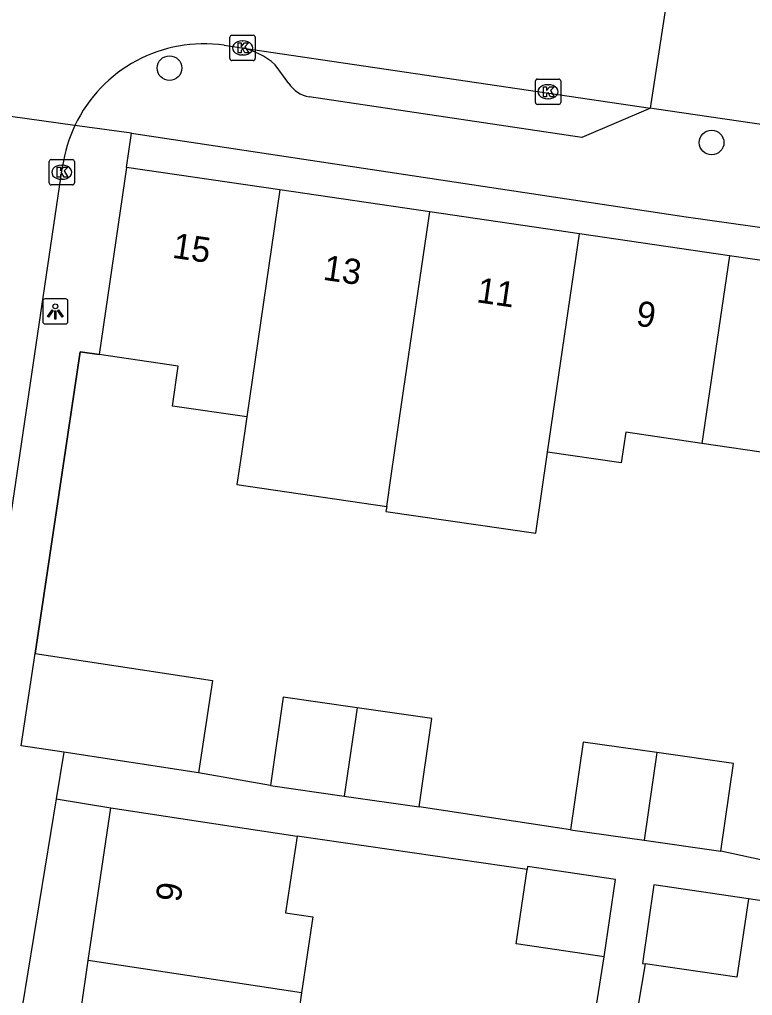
# Model space of a CAD drawing. Extents: x 163686 to 164493, y 382719 to 383870.
# Drawn here: x 164103.31 to 164132.37, y 383000.45 to 383039.16 of the extents above; entities that cross this region are included whole.
import ezdxf

# ---------------------------------------------------------------- set-up
doc = ezdxf.new("R2010")
doc.units = 0
for name, color, linetype in [('IMGEO_Boom', 7, 'Continuous'), ('IMGEO_Kolk', 7, 'Continuous'), ('IMGEO_Lichtpunt', 7, 'Continuous'), ('IMGEO_Muur', 7, 'Continuous'), ('IMGEO_Pand', 7, 'Continuous'), ('IMGEO_Pand_nummerreeks', 7, 'Continuous'), ('IMGEO_Rijbaan_lokaal_open', 7, 'Continuous'), ('IMGEO_Voetpad_open', 7, 'Continuous')]:
    doc.layers.add(name, color=color, linetype=linetype)

msp = doc.modelspace()

# ---------------------------------------------------------------- linework, layer by layer
at = {"layer": 'IMGEO_Boom'}
for centre in [(164109.259, 383037.235), (164130.754, 383034.283)]:
    msp.add_circle(centre, 0.489, dxfattribs=at)
at = {"layer": 'IMGEO_Kolk'}
for p, q in [((164111.655, 383037.61), (164111.655, 383038.462)), ((164111.73, 383038.536), (164112.582, 383038.536)), ((164112.656, 383038.462), (164112.656, 383037.61)), ((164112.143, 383038.316), (164112.168, 383038.316)), ((164112.166, 383037.756), (164112.141, 383037.756)), ((164112.582, 383037.536), (164111.73, 383037.536)), ((164123.769, 383035.872), (164123.769, 383036.724)), ((164123.844, 383036.798), (164124.696, 383036.798)), ((164124.257, 383036.578), (164124.282, 383036.578)), ((164124.77, 383036.724), (164124.77, 383035.872)), ((164124.696, 383035.798), (164123.844, 383035.798)), ((164124.28, 383036.018), (164124.255, 383036.018)), ((164104.487, 383032.68), (164104.487, 383033.532)), ((164104.562, 383033.606), (164105.414, 383033.606)), ((164105.488, 383033.532), (164105.488, 383032.68)), ((164104.975, 383033.386), (164105, 383033.386)), ((164104.998, 383032.826), (164104.973, 383032.826)), ((164105.414, 383032.606), (164104.562, 383032.606))]:
    msp.add_line(p, q, dxfattribs=at)
for points in [[(164111.655, 383037.61), (164111.655, 383038.462)], [(164111.73, 383038.536), (164112.582, 383038.536)], [(164112.656, 383038.462), (164112.656, 383037.61)], [(164111.976, 383038.236), (164112.099, 383038.236), (164112.099, 383038.085), (164112.229, 383038.236), (164112.393, 383038.236), (164112.247, 383038.085), (164112.4, 383037.836), (164112.248, 383037.836), (164112.163, 383038), (164112.099, 383037.933), (164112.099, 383037.836), (164111.976, 383037.836), (164111.976, 383038.236)], [(164112.582, 383037.536), (164111.73, 383037.536)], [(164123.769, 383035.872), (164123.769, 383036.724)], [(164123.844, 383036.798), (164124.696, 383036.798)], [(164124.09, 383036.498), (164124.213, 383036.498), (164124.213, 383036.347), (164124.343, 383036.498), (164124.507, 383036.498), (164124.361, 383036.347), (164124.514, 383036.098), (164124.362, 383036.098), (164124.277, 383036.262), (164124.213, 383036.195), (164124.213, 383036.098), (164124.09, 383036.098), (164124.09, 383036.498)], [(164124.77, 383036.724), (164124.77, 383035.872)], [(164124.696, 383035.798), (164123.844, 383035.798)], [(164104.487, 383032.68), (164104.487, 383033.532)], [(164104.562, 383033.606), (164105.414, 383033.606)], [(164105.488, 383033.532), (164105.488, 383032.68)], [(164104.808, 383033.306), (164104.931, 383033.306), (164104.931, 383033.155), (164105.061, 383033.306), (164105.225, 383033.306), (164105.079, 383033.155), (164105.232, 383032.906), (164105.08, 383032.906), (164104.995, 383033.07), (164104.931, 383033.003), (164104.931, 383032.906), (164104.808, 383032.906), (164104.808, 383033.306)], [(164105.414, 383032.606), (164104.562, 383032.606)]]:
    msp.add_lwpolyline(points, dxfattribs=at)
for centre, start, end in [((164111.732, 383038.46), 91.552, 178.448), ((164111.732, 383038.46), 91.552, 178.448), ((164112.58, 383038.46), 1.552, 88.448), ((164112.58, 383038.46), 1.552, 88.448), ((164111.732, 383037.612), 181.552, 268.448), ((164111.732, 383037.612), 181.552, 268.448), ((164112.58, 383037.612), 271.552, 358.448), ((164112.58, 383037.612), 271.552, 358.448), ((164123.846, 383036.722), 91.552, 178.448), ((164123.846, 383036.722), 91.552, 178.448), ((164124.694, 383036.722), 1.552, 88.448), ((164124.694, 383036.722), 1.552, 88.448), ((164123.846, 383035.874), 181.552, 268.448), ((164123.846, 383035.874), 181.552, 268.448), ((164124.694, 383035.874), 271.552, 358.448), ((164124.694, 383035.874), 271.552, 358.448), ((164104.564, 383033.53), 91.552, 178.448), ((164104.564, 383033.53), 91.552, 178.448), ((164105.412, 383033.53), 1.552, 88.448), ((164105.412, 383033.53), 1.552, 88.448), ((164104.564, 383032.682), 181.552, 268.448), ((164104.564, 383032.682), 181.552, 268.448), ((164105.412, 383032.682), 271.552, 358.448), ((164105.412, 383032.682), 271.552, 358.448)]:
    msp.add_arc(centre, 0.0765, start, end, dxfattribs=at)
for centre, major_axis, ratio, start_param, end_param in [((164112.142, 383038.036), (-0.387, 0.002), 0.722429, 4.712389, 7.853982), ((164112.167, 383038.036), (-0.39, 0.002), 0.717154, 1.570796, 4.712389), ((164124.256, 383036.298), (-0.387, 0.002), 0.722429, 4.712389, 7.853982), ((164124.281, 383036.298), (-0.39, 0.002), 0.717154, 1.570796, 4.712389), ((164104.974, 383033.106), (-0.387, 0.002), 0.722429, 4.712389, 7.853982), ((164104.999, 383033.106), (-0.39, 0.002), 0.717154, 1.570796, 4.712389)]:
    msp.add_ellipse(centre, major_axis=major_axis, ratio=ratio, start_param=start_param, end_param=end_param, dxfattribs=at)
at = {"layer": 'IMGEO_Lichtpunt'}
for p, q in [((164104.232, 383027.989), (164104.232, 383027.182)), ((164104.232, 383027.989), (164104.232, 383027.182)), ((164105.134, 383028.084), (164104.326, 383028.084)), ((164105.134, 383028.084), (164104.326, 383028.084)), ((164105.228, 383027.182), (164105.228, 383027.989)), ((164105.228, 383027.182), (164105.228, 383027.989)), ((164104.326, 383027.088), (164105.134, 383027.088)), ((164104.326, 383027.088), (164105.134, 383027.088))]:
    msp.add_line(p, q, dxfattribs=at)
for points in [[(164104.606, 383027.653), (164104.645, 383027.625), (164104.457, 383027.363), (164104.419, 383027.39), (164104.606, 383027.653)], [(164104.708, 383027.605), (164104.755, 383027.605), (164104.755, 383027.283), (164104.708, 383027.283), (164104.708, 383027.605)], [(164104.818, 383027.625), (164104.856, 383027.652), (164105.043, 383027.39), (164105.004, 383027.362), (164104.818, 383027.625)]]:
    msp.add_lwpolyline(points, dxfattribs=at)
msp.add_circle((164104.731, 383027.787), 0.0994, dxfattribs=at)
for centre, start, end in [((164104.326, 383027.989), 90, 180), ((164104.326, 383027.989), 90, 180), ((164105.134, 383027.989), 0, 90), ((164105.134, 383027.989), 0, 90), ((164104.326, 383027.182), 180, 270), ((164104.326, 383027.182), 180, 270), ((164105.134, 383027.182), 270, 0), ((164105.134, 383027.182), 270, 360)]:
    msp.add_arc(centre, 0.0946, start, end, dxfattribs=at)
at = {"layer": 'IMGEO_Muur'}
msp.add_lwpolyline([(164103.936, 383014.016), (164105.713, 383025.977), (164106.465, 383025.873)], dxfattribs=at)
at = {"layer": 'IMGEO_Pand'}
for points in [[(164107.549, 383033.294), (164106.465, 383025.873)], [(164113.638, 383032.402), (164107.549, 383033.294)], [(164113.638, 383032.402), (164112.322, 383023.402)], [(164119.578, 383031.533), (164113.638, 383032.402)], [(164117.87, 383019.851), (164118.048, 383021.069), (164118.488, 383024.082), (164119.578, 383031.533)], [(164125.518, 383030.665), (164119.578, 383031.533)], [(164124.252, 383022.008), (164125.518, 383030.665)], [(164131.458, 383029.796), (164125.518, 383030.665)], [(164131.458, 383029.796), (164130.37, 383022.352)], [(164137.398, 383028.928), (164131.458, 383029.796)], [(164112.322, 383023.402), (164109.371, 383023.832), (164109.602, 383025.415), (164106.465, 383025.873)], [(164112.322, 383023.402), (164112.108, 383021.937), (164111.93, 383020.719), (164117.87, 383019.851)], [(164130.37, 383022.352), (164127.349, 383022.794), (164127.172, 383021.581), (164124.252, 383022.008)], [(164136.122, 383020.198), (164133.074, 383020.643), (164133.262, 383021.929), (164130.37, 383022.352)], [(164117.87, 383019.851), (164117.841, 383019.652), (164123.781, 383018.784), (164124.252, 383022.008)], [(164105.063, 383010.105), (164103.379, 383010.362), (164103.936, 383014.016)], [(164103.936, 383014.016), (164110.965, 383012.944), (164110.408, 383009.29)], [(164116.7, 383011.862), (164113.765, 383012.284), (164113.263, 383008.786)], [(164116.7, 383011.862), (164116.189, 383008.365)], [(164119.154, 383007.939), (164119.657, 383011.437), (164116.7, 383011.862)], [(164128.577, 383010.087), (164125.658, 383010.507), (164125.158, 383007.029)], [(164110.408, 383009.29), (164105.063, 383010.105)], [(164128.577, 383010.087), (164128.077, 383006.61)], [(164131.124, 383006.172), (164131.624, 383009.649), (164128.577, 383010.087)], [(164113.263, 383008.786), (164116.189, 383008.365)], [(164116.189, 383008.365), (164119.154, 383007.939)], [(164106.04, 383001.847), (164106.933, 383007.903)], [(164106.933, 383007.903), (164111.876, 383007.149), (164114.319, 383006.777)], [(164114.319, 383006.777), (164113.855, 383003.738), (164114.943, 383003.572), (164114.493, 383000.564)], [(164125.158, 383007.029), (164128.077, 383006.61)], [(164128.077, 383006.61), (164131.124, 383006.172)], [(164126.491, 383001.989), (164126.941, 383005.053), (164123.46, 383005.564), (164123.444, 383005.455)], [(164126.491, 383001.989), (164123.01, 383002.5), (164123.444, 383005.455)], [(164132.214, 383004.29), (164128.465, 383004.84), (164128.008, 383001.727), (164128.126, 383001.71)], [(164132.214, 383004.29), (164131.757, 383001.177), (164128.126, 383001.71)], [(164105.163, 382995.903), (164105.767, 383000), (164106.04, 383001.847)], [(164114.493, 383000.564), (164106.04, 383001.847)], [(164114.493, 383000.564), (164114.409, 383000), (164114.073, 382997.755), (164113.003, 382997.917), (164112.529, 382994.785)]]:
    msp.add_lwpolyline(points, dxfattribs=at)
at = {"layer": 'IMGEO_Rijbaan_lokaal_open'}
for points in [[(164128.332, 383035.645), (164129.039, 383040.306)], [(164111.427, 383038.141), (164112.111, 383038.04)], [(164112.111, 383038.04), (164128.332, 383035.645)], [(164105.508, 383034.961), (164100.39, 383035.674)], [(164134.074, 383034.797), (164128.471, 383035.626), (164128.332, 383035.645)], [(164102.35, 383015.339), (164105.02, 383033.339)]]:
    msp.add_lwpolyline(points, dxfattribs=at)
for centre, radius, start, end in [((164110.625, 383032.536), 5.662, 81.8529, 154.6412), ((164110.633, 383032.535), 5.671, 154.6662, 171.8446)]:
    msp.add_arc(centre, radius, start, end, dxfattribs=at)
at = {"layer": 'IMGEO_Voetpad_open'}
for points in [[(164113.985, 383036.626), (164113.448, 383037.37)], [(164128.332, 383035.645), (164125.611, 383034.489), (164114.798, 383036.09)], [(164107.748, 383034.649), (164105.508, 383034.961)], [(164107.549, 383033.294), (164107.748, 383034.649)], [(164107.748, 383034.649), (164129.739, 383031.333), (164155.571, 383027.702)], [(164106.465, 383025.873), (164105.713, 383025.977), (164103.936, 383014.016)], [(164105.063, 383010.105), (164104.762, 383008.256)], [(164113.263, 383008.786), (164110.408, 383009.29)], [(164104.762, 383008.256), (164103.418, 383000), (164099.302, 382972.288)], [(164104.762, 383008.256), (164106.933, 383007.903)], [(164125.158, 383007.029), (164119.154, 383007.939)], [(164123.444, 383005.455), (164114.319, 383006.777)], [(164133.983, 383005.562), (164131.124, 383006.172)], [(164133.464, 383004.108), (164132.214, 383004.29)], [(164125.402, 382995.069), (164126.491, 383001.989)], [(164128.126, 383001.71), (164126.957, 382994.834)]]:
    msp.add_lwpolyline(points, dxfattribs=at)
for centre, radius, start, end in [((164111.543, 383035.238), 2.859, 48.2235, 78.5436), ((164115.053, 383037.362), 1.297, 214.5559, 258.6514)]:
    msp.add_arc(centre, radius, start, end, dxfattribs=at)

# ---------------------------------------------------------------- texts
at = {"layer": 'IMGEO_Pand_nummerreeks'}
for s, rotation, p in [('15', 351.6811, (164109.336, 383029.718)), ('13', 351.6807, (164115.313, 383028.844)), ('11', 351.6807, (164121.403, 383027.954)), ('9', 351.6811, (164127.722, 383027.029)), ('9', 81.6072, (164109.691, 383004.124))]:
    msp.add_text(s, height=1, rotation=rotation, dxfattribs=at).set_placement(p)

doc.saveas('drawing.dxf')
